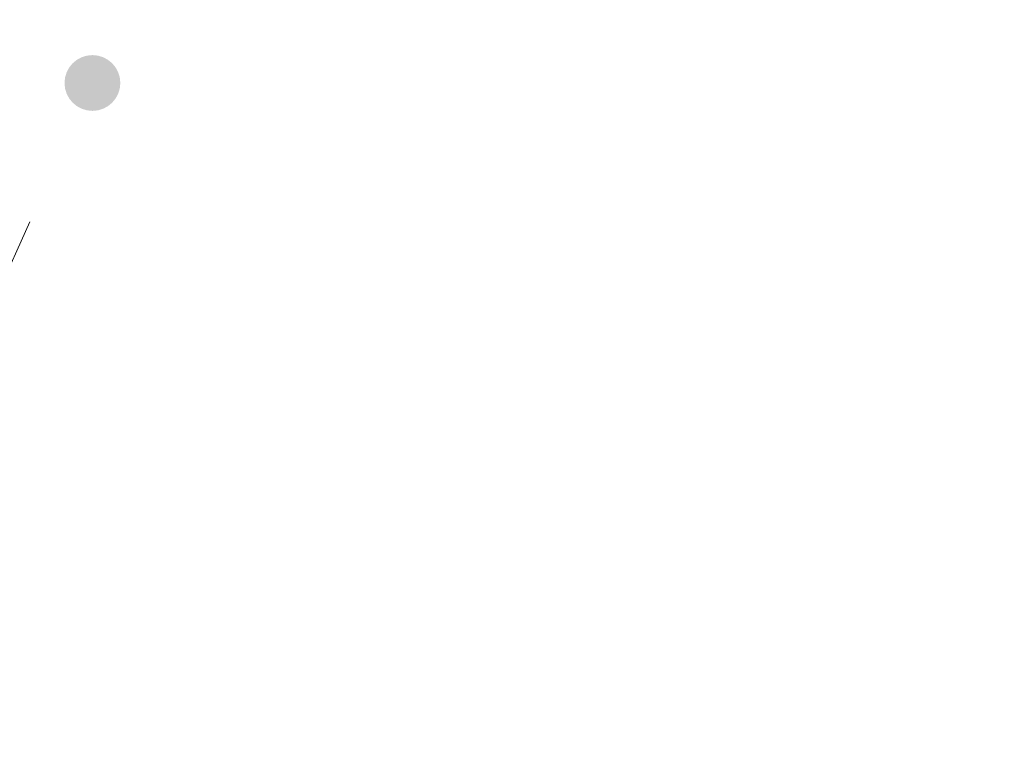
# Model space of a CAD drawing. Header units: metres. Extents: x 7527663 to 7537587, y 5492976 to 5503267.
# Tile 554 of 656: x 7532024.74 to 7532026.33, y 5499189.46 to 5499190.65. Entities that reach past the tile are written whole.
import ezdxf

# ---------------------------------------------------------------- set-up
doc = ezdxf.new("R2010")
doc.units = ezdxf.units.M
doc.linetypes.add('1.0_0.5', pattern=[1.5, 1, -0.5])
doc.layers.get('0').update_dxf_attribs({"color": 2, "lineweight": 5})

# ---------------------------------------------------------------- blocks, each defined once
blk = doc.blocks.new('PW01')
at = {"linetype": 'Continuous', "lineweight": 13}
h = blk.add_hatch(color=0, dxfattribs=at)
edge = h.paths.add_edge_path()
edge.add_arc((0, 0), 0.045, 0, 360)

msp = doc.modelspace()

# ---------------------------------------------------------------- linework, layer by layer
at = {"layer": 'skarpa nieumocniona', "color": 7, "linetype": '1.0_0.5', "lineweight": 18, "flags": 128}
msp.add_lwpolyline([(7531997.69, 5499164.2), (7532006.99, 5499169.66), (7532010.01, 5499171.94), (7532021.59, 5499183.29), (7532024.86, 5499190.55), (7532026.33, 5499201.36), (7532017.4, 5499202.08), (7532012.03, 5499190.52), (7532006.18, 5499180.51), (7531994.14, 5499169.73)], close=True, dxfattribs=at)
msp.add_lwpolyline([(7531997.69, 5499164.2), (7532006.99, 5499169.66), (7532010.01, 5499171.94), (7532021.59, 5499183.29), (7532024.86, 5499190.55), (7532026.33, 5499201.36), (7532017.4, 5499202.08), (7532012.03, 5499190.52), (7532006.18, 5499180.51), (7531994.14, 5499169.73)], close=True, dxfattribs=at)

# ---------------------------------------------------------------- block references
at = {"layer": 'pikieta naturalna', "color": 7, "linetype": 'CONTINUOUS', "lineweight": 13}
msp.add_blockref('PW01', (7532024.86, 5499190.55), dxfattribs=at)

doc.saveas('drawing.dxf')
